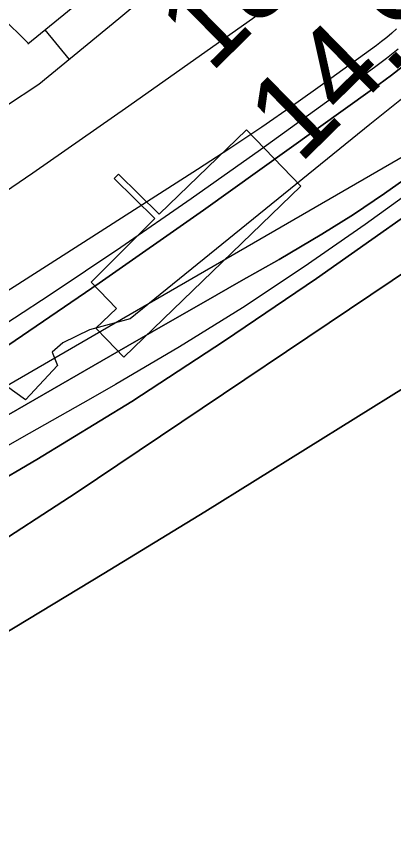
# Model space of a CAD drawing. Extents: x 3477039 to 3515015, y 546746 to 572297.
# Drawn here: x 3507875 to 3508171, y 559035 to 559688 of the extents above; entities that cross this region are included whole.
import ezdxf

# ---------------------------------------------------------------- set-up
doc = ezdxf.new("R2010")
doc.units = 0
for name, color, linetype in [('V-CHAN-DOCK', 7, 'Continuous'), ('V-RIVR-EDGE', 7, 'Continuous'), ('V-RIVR-RANG', 7, 'Continuous'), ('V-ROAD-CNTR', 7, 'Continuous'), ('V-TOPO-DPTH', 7, 'Continuous'), ('V-TOPO-MINR', 7, 'Continuous'), ('V-TOPO-WATR', 7, 'Continuous')]:
    doc.layers.add(name, color=color, linetype=linetype)

msp = doc.modelspace()

# ---------------------------------------------------------------- linework, layer by layer
at = {"layer": 'V-CHAN-DOCK'}
msp.add_lwpolyline([(3507945.6040000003, 559434.13), (3507937.042, 559443.011), (3507953.133, 559458.53), (3507933.298, 559479.215), (3507983.466, 559529.117), (3507951.318, 559560.424), (3507954.704, 559563.904), (3507986.869, 559532.59), (3508055.424, 559598.71), (3508098.1580000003, 559554.395), (3507959.017, 559420.2220000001), (3507945.6040000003, 559434.13)], dxfattribs=at)
at = {"layer": 'V-RIVR-EDGE'}
for points in [[(3508925.0261142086, 560342.4450788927), (3508923.7627903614, 560327.1300261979), (3508894.205107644, 560267.7685889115), (3508868.988001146, 560229.2291387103), (3508837.0233627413, 560187.6427379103), (3508802.0254095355, 560158.3183788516), (3508758.42811868, 560120.437104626), (3508706.2042185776, 560062.9698955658), (3508628.212607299, 559992.0864073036), (3508564.9793836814, 559942.6118729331), (3508460.58612667, 559849.7354941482), (3508392.411724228, 559784.3422743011), (3508305.8631977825, 559722.0581236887), (3508281.9291112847, 559706.7991292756), (3508152.386926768, 559602.9558494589), (3507963.902096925, 559450.240152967), (3507932.0192733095, 559441.7408111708), (3507911.160924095, 559431.3760278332), (3507902.5646166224, 559424.0445592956), (3507906.827923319, 559413.617657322)], [(3507906.827923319, 559413.617657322), (3507881.6396035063, 559386.7199501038), (3507851.669189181, 559408.2395054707), (3507839.388966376, 559397.8535108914), (3507752.2368071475, 559339.2472152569), (3507738.151746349, 559342.3456788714), (3507697.0750428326, 559332.6436167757), (3507667.5673580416, 559293.5020488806), (3507639.8978431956, 559254.3559357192), (3507613.5355897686, 559248.2938513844), (3507574.2637242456, 559225.107331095), (3507554.018098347, 559214.7410326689), (3507523.9688994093, 559204.398975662), (3507493.862127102, 559170.7734326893), (3507473.6225615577, 559162.8580275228), (3507446.6490999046, 559157.4101815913), (3507323.3917177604, 559117.2749756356)]]:
    msp.add_lwpolyline(points, dxfattribs=at)
at = {"layer": 'V-ROAD-CNTR'}
msp.add_line((3507916.2019955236, 559654.0543451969), (3507897.195506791, 559677.265406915), dxfattribs=at)
for points in [[(3507993.303154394, 559756.9472287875), (3507935.9237074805, 559708.9781789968), (3507883.471687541, 559666.027591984)], [(3508012.5448456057, 559733.9307712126), (3507955.0482925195, 559685.8638210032), (3507892.1342302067, 559634.3463406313), (3507866.850456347, 559617.5477658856), (3507805.6531389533, 559578.0977662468), (3507746.271158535, 559541.3870374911), (3507701.42687494, 559511.0041264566), (3507648.5863647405, 559471.5056494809), (3507600.273110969, 559440.6438431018), (3507530.232148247, 559400.2981042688), (3507439.6180322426, 559342.6104217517), (3507357.968126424, 559280.954176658), (3507319.380813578, 559252.8266326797), (3507254.4761424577, 559212.0334748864), (3507238.9966399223, 559202.7405288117)], [(3507844.2765933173, 559706.7806345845), (3507863.426664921, 559687.0420972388), (3507883.0298048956, 559667.5749729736), (3507884.0928052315, 559666.5361971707)]]:
    msp.add_lwpolyline(points, dxfattribs=at)
at = {"layer": 'V-TOPO-DPTH'}
for points in [[(3508173.3129269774, 559678.1556184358), (3508169.4859882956, 559674.6605253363), (3508165.5710834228, 559671.2712293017), (3508161.524229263, 559668.0406288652), (3508157.389408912, 559664.9158254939), (3508116.846940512, 559635.5282216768), (3508092.2246261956, 559618.0095978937), (3508067.402399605, 559600.7845513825), (3508042.2803046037, 559583.999870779), (3508016.9582973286, 559567.5087674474), (3507914.2501212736, 559501.9019431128), (3507847.25710293, 559459.3051148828), (3507780.1466703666, 559416.8949444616), (3507712.8601164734, 559374.7647607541), (3507645.456148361, 559332.8212348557), (3507576.045807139, 559289.8295369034), (3507542.745586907, 559270.5744779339), (3507508.7666592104, 559252.7110786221), (3507473.769670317, 559236.9351687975), (3507438.09397396, 559222.5509186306), (3507407.9873753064, 559211.4599942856), (3507386.6544138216, 559205.2241892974), (3507365.069511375, 559200.9690560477)], [(3508183.7203709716, 559653.0101632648), (3508169.2134496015, 559641.5996647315), (3508154.4002940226, 559630.5631451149), (3508021.6190221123, 559535.6349490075), (3507939.5944991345, 559478.3067571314), (3507856.7838265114, 559422.1652311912), (3507772.79392942, 559367.8037041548), (3507688.017882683, 559314.6288430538), (3507412.8114803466, 559146.0743485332), (3507407.509544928, 559143.199101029), (3507402.0541905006, 559140.713480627), (3507396.3687075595, 559138.8123008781), (3507390.529805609, 559137.3007482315), (3506413.3533413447, 559197.3905949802), (3506410.364376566, 559197.0968870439), (3506407.3736758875, 559196.9509242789), (3506404.380371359, 559197.0265792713), (3506401.3853309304, 559197.2499794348), (3506373.2007208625, 559200.4069331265), (3506356.1651958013, 559202.6274125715), (3506339.2003090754, 559205.2551685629), (3506322.341379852, 559208.493839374), (3506305.553088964, 559212.1397867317), (3505986.40834917, 559287.5119601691)], [(3505986.40834917, 559287.5119601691), (3506305.553088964, 559212.1397867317), (3506322.341379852, 559208.493839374), (3506339.2003090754, 559205.2551685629), (3506356.1651958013, 559202.6274125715), (3506373.2007208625, 559200.4069331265), (3506401.3853309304, 559197.2499794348), (3506404.380371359, 559197.0265792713), (3506407.3736758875, 559196.9509242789), (3506410.364376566, 559197.0968870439), (3506413.3533413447, 559197.3905949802), (3507390.529805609, 559137.3007482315), (3507396.3687075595, 559138.8123008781), (3507402.0541905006, 559140.713480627), (3507407.509544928, 559143.199101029), (3507412.8114803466, 559146.0743485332), (3507688.017882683, 559314.6288430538), (3507772.79392942, 559367.8037041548), (3507856.7838265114, 559422.1652311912), (3507939.5944991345, 559478.3067571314), (3508021.6190221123, 559535.6349490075), (3508154.4002940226, 559630.5631451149), (3508169.2134496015, 559641.5996647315), (3508183.7203709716, 559653.0101632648)], [(3508187.817170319, 559565.8167346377), (3508163.831328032, 559548.8114749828), (3508139.4743438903, 559532.377466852), (3508114.5606469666, 559516.8003360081), (3508089.275808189, 559501.7944566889), (3508080.946891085, 559497.0454185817), (3508051.22778978, 559480.0783614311), (3508021.521131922, 559463.0895733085), (3507991.8331392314, 559446.0681887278), (3507962.1575899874, 559429.025073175), (3507822.567445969, 559348.7544386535), (3507754.744045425, 559310.316092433), (3507686.60804349, 559272.4486083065), (3507618.003139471, 559235.43741732), (3507549.0856340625, 559198.9970884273), (3507435.07771651, 559139.6256498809), (3507422.7364029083, 559133.8448917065), (3507410.1416054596, 559128.7797956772), (3507397.16658224, 559124.7881928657), (3507383.938075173, 559121.5122521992), (3506424.4253987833, 559187.6883341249)], [(3506424.4253987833, 559187.6883341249), (3507383.938075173, 559121.5122521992), (3507397.16658224, 559124.7881928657), (3507410.1416054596, 559128.7797956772), (3507422.7364029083, 559133.8448917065), (3507435.07771651, 559139.6256498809), (3507549.0856340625, 559198.9970884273), (3507618.003139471, 559235.43741732), (3507686.60804349, 559272.4486083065), (3507754.744045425, 559310.316092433), (3507822.567445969, 559348.7544386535), (3507962.1575899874, 559429.025073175), (3507991.8331392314, 559446.0681887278), (3508021.521131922, 559463.0895733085), (3508051.22778978, 559480.0783614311), (3508080.946891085, 559497.0454185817), (3508089.275808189, 559501.7944566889), (3508114.5606469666, 559516.8003360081), (3508139.4743438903, 559532.377466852), (3508163.831328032, 559548.8114749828), (3508187.817170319, 559565.8167346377)], [(3507378.981904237, 559089.9053927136), (3507404.4868473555, 559094.2606244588), (3507429.718062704, 559099.7087810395), (3507454.5386863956, 559106.7963248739), (3507479.0855823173, 559114.9767935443), (3507503.1557769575, 559124.5630513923), (3507526.8688153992, 559134.9156101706), (3507550.0461195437, 559146.4176203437), (3507572.8662674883, 559158.6859314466), (3507579.9033994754, 559162.6946909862), (3507605.9820212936, 559177.528962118), (3507632.0730003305, 559192.3414352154), (3507658.1825151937, 559207.1212112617), (3507684.3043872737, 559221.8791892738), (3507815.3801096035, 559295.8242878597), (3507890.7308369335, 559339.826028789), (3507965.1562891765, 559385.2928403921), (3508038.1938287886, 559432.9572580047), (3508110.3060933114, 559482.0867462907), (3508224.7572753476, 559562.5851671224)], [(3507378.981904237, 559089.9053927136), (3507404.4868473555, 559094.2606244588), (3507429.718062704, 559099.7087810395), (3507454.5386863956, 559106.7963248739), (3507479.0855823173, 559114.9767935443), (3507503.1557769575, 559124.5630513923), (3507526.8688153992, 559134.9156101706), (3507550.0461195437, 559146.4176203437), (3507572.8662674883, 559158.6859314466), (3507579.9033994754, 559162.6946909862), (3507605.9820212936, 559177.528962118), (3507632.0730003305, 559192.3414352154), (3507658.1825151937, 559207.1212112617), (3507684.3043872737, 559221.8791892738), (3507815.3801096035, 559295.8242878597), (3507890.7308369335, 559339.826028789), (3507965.1562891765, 559385.2928403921), (3508038.1938287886, 559432.9572580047), (3508110.3060933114, 559482.0867462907), (3508224.7572753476, 559562.5851671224)], [(3508219.358067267, 559513.7221906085), (3507921.518088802, 559313.7133055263), (3507847.1971676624, 559265.6391778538), (3507771.843653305, 559219.3112096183), (3507694.941249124, 559175.602480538), (3507617.0062517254, 559133.639910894), (3507474.2961227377, 559059.9394945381), (3507466.814063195, 559056.524901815), (3507459.168176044, 559053.6120789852), (3507451.276547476, 559051.4519109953), (3507443.2210913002, 559049.7935128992), (3507392.366333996, 559041.8750754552), (3507383.5085226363, 559040.643069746), (3507374.6313142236, 559039.6038530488)], [(3507374.6313142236, 559039.6038530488), (3507383.5085226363, 559040.643069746), (3507392.366333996, 559041.8750754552), (3507443.2210913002, 559049.7935128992), (3507451.276547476, 559051.4519109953), (3507459.168176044, 559053.6120789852), (3507466.814063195, 559056.524901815), (3507474.2961227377, 559059.9394945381), (3507617.0062517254, 559133.639910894), (3507694.941249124, 559175.602480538), (3507771.843653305, 559219.3112096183), (3507847.1971676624, 559265.6391778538), (3507921.518088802, 559313.7133055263), (3508219.358067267, 559513.7221906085)], [(3508180.7904294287, 559397.1221797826), (3508101.801376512, 559347.855722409), (3508022.6307875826, 559298.8845909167), (3507943.1878946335, 559250.3564482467), (3507863.563465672, 559202.1236314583), (3507561.3898862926, 559020.2324474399), (3507553.9186198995, 559015.7018019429), (3507546.467367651, 559011.1387133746), (3507539.0461366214, 559006.5269601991), (3507531.6449197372, 559001.8827639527), (3507523.4678938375, 558996.7143859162), (3507520.116155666, 558994.7390937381), (3507516.6929965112, 558992.9079083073), (3507513.1627058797, 558991.292882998), (3507509.5609942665, 558989.8219644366), (3507505.8677428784, 558988.6671730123), (3507502.125795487, 558987.78133105), (3507498.31080409, 558987.2989132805), (3507494.4471166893, 558987.0854449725), (3506445.4459108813, 559109.4342169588)], [(3506445.4459108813, 559109.4342169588), (3507494.4471166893, 558987.0854449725), (3507498.31080409, 558987.2989132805), (3507502.125795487, 558987.78133105), (3507505.8677428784, 558988.6671730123), (3507509.5609942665, 558989.8219644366), (3507513.1627058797, 558991.292882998), (3507516.6929965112, 558992.9079083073), (3507520.116155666, 558994.7390937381), (3507523.4678938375, 558996.7143859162), (3507531.6449197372, 559001.8827639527), (3507539.0461366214, 559006.5269601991), (3507546.467367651, 559011.1387133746), (3507553.9186198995, 559015.7018019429), (3507561.3898862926, 559020.2324474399), (3507863.563465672, 559202.1236314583), (3507943.1878946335, 559250.3564482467), (3508022.6307875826, 559298.8845909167), (3508101.801376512, 559347.855722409), (3508180.7904294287, 559397.1221797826)]]:
    msp.add_lwpolyline(points, dxfattribs=at)
at = {"layer": 'V-TOPO-MINR'}
for points in [[(3508255.9164029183, 559872.2940713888), (3508138.372506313, 559749.8990621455), (3508125.5922944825, 559737.3274479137), (3508112.369803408, 559725.269395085), (3508098.4838934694, 559713.9816843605), (3508084.1557042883, 559703.2075350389), (3507963.026197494, 559617.4055165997), (3507887.3769468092, 559564.7504439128), (3507811.1652328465, 559512.937545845), (3507734.1098239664, 559462.3879097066), (3507656.4919518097, 559412.6804481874), (3507363.7996123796, 559228.6209133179)], [(3508173.3129269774, 559678.1556184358), (3508169.4859882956, 559674.6605253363), (3508165.5710834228, 559671.2712293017), (3508161.524229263, 559668.0406288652), (3508157.389408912, 559664.9158254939), (3508116.846940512, 559635.5282216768), (3508092.2246261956, 559618.0095978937), (3508067.402399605, 559600.7845513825), (3508042.2803046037, 559583.999870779), (3508016.9582973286, 559567.5087674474), (3507914.2501212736, 559501.9019431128), (3507847.25710293, 559459.3051148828), (3507780.1466703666, 559416.8949444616), (3507712.8601164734, 559374.7647607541), (3507645.456148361, 559332.8212348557), (3507576.045807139, 559289.8295369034), (3507542.745586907, 559270.5744779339), (3507508.7666592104, 559252.7110786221), (3507473.769670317, 559236.9351687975), (3507438.09397396, 559222.5509186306), (3507407.9873753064, 559211.4599942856), (3507386.6544138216, 559205.2241892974), (3507365.069511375, 559200.9690560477)], [(3508174.6314070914, 559662.1529497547), (3508165.3823123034, 559654.7990314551), (3508155.9304226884, 559647.6898665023), (3508066.444138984, 559583.1700745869), (3508011.7878928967, 559544.4387939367), (3507956.720509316, 559506.3118348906), (3507901.036419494, 559469.0913582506), (3507844.94119218, 559432.4752032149), (3507402.096761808, 559148.5505655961), (3507400.137765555, 559147.4435516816), (3507398.116611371, 559146.4897497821), (3507393.8256712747, 559145.1949940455), (3507372.1885882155, 559140.7932046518)], [(3508222.946192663, 559603.3510810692), (3507947.1154626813, 559443.9811414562), (3507857.124266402, 559392.0481364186), (3507767.097219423, 559340.1774287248), (3507677.016396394, 559288.4001670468), (3507586.899722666, 559236.6852027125), (3507423.769670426, 559143.1827637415), (3507415.022020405, 559138.7142465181), (3507406.053637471, 559134.8311303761), (3507396.7541551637, 559131.8261158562), (3507387.2339399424, 559129.4065024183), (3506418.876569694, 559192.6653227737), (3506413.269718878, 559192.1914293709), (3506407.661921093, 559191.9766181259), (3506402.0527028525, 559192.1504301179), (3506396.442537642, 559192.5833242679), (3506343.7801099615, 559198.490467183), (3506311.963533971, 559202.7514202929), (3506280.3136109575, 559207.9125577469), (3506248.913667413, 559214.4239717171), (3506217.680376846, 559221.8355700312), (3505989.072477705, 559281.2852888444)], [(3508226.520171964, 559580.5771865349), (3508148.576317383, 559524.4432638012), (3508100.7456990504, 559491.1626924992), (3508052.234771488, 559458.9434212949), (3508002.70338008, 559428.3161002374), (3507952.4916794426, 559398.7500792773), (3507932.782549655, 559387.5718713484), (3507878.5185868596, 559356.7534852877), (3507824.278793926, 559325.8926771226), (3507770.0752557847, 559294.9682358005), (3507715.8958875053, 559264.001372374), (3507698.0910907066, 559253.8109632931), (3507652.460565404, 559228.6444142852), (3507606.3356084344, 559204.4581628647), (3507559.469003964, 559181.7423578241), (3507512.1079678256, 559160.0068503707), (3507451.519582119, 559133.3528037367), (3507433.888420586, 559126.3005604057), (3507416.003124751, 559120.0653476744), (3507397.736627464, 559115.0556808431), (3507379.215995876, 559110.8630446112)], [(3508187.817170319, 559565.8167346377), (3508163.831328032, 559548.8114749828), (3508139.4743438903, 559532.377466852), (3508114.5606469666, 559516.8003360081), (3508089.275808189, 559501.7944566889), (3508080.946891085, 559497.0454185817), (3508051.22778978, 559480.0783614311), (3508021.521131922, 559463.0895733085), (3507991.8331392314, 559446.0681887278), (3507962.1575899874, 559429.025073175), (3507822.567445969, 559348.7544386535), (3507754.744045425, 559310.316092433), (3507686.60804349, 559272.4486083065), (3507618.003139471, 559235.43741732), (3507549.0856340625, 559198.9970884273), (3507435.07771651, 559139.6256498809), (3507422.7364029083, 559133.8448917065), (3507410.1416054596, 559128.7797956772), (3507397.16658224, 559124.7881928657), (3507383.938075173, 559121.5122521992), (3506424.4253987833, 559187.6883341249)], [(3508224.7572753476, 559562.5851671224), (3508110.3060933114, 559482.0867462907), (3508038.1938287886, 559432.9572580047), (3507965.1562891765, 559385.2928403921), (3507890.7308369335, 559339.826028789), (3507815.3801096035, 559295.8242878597), (3507684.3043872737, 559221.8791892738), (3507658.1825151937, 559207.1212112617), (3507632.0730003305, 559192.3414352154), (3507605.9820212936, 559177.528962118), (3507579.9033994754, 559162.6946909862), (3507572.8662674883, 559158.6859314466), (3507550.0461195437, 559146.4176203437), (3507526.8688153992, 559134.9156101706), (3507503.1557769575, 559124.5630513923), (3507479.0855823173, 559114.9767935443), (3507454.5386863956, 559106.7963248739), (3507429.718062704, 559099.7087810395), (3507404.4868473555, 559094.2606244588), (3507378.981904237, 559089.9053927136)], [(3508219.358067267, 559513.7221906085), (3507921.518088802, 559313.7133055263), (3507847.1971676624, 559265.6391778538), (3507771.843653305, 559219.3112096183), (3507694.941249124, 559175.602480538), (3507617.0062517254, 559133.639910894), (3507474.2961227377, 559059.9394945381), (3507466.814063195, 559056.524901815), (3507459.168176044, 559053.6120789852), (3507451.276547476, 559051.4519109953), (3507443.2210913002, 559049.7935128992), (3507392.366333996, 559041.8750754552), (3507383.5085226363, 559040.643069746), (3507374.6313142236, 559039.6038530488)], [(3508180.7904294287, 559397.1221797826), (3508101.801376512, 559347.855722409), (3508022.6307875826, 559298.8845909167), (3507943.1878946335, 559250.3564482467), (3507863.563465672, 559202.1236314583), (3507561.3898862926, 559020.2324474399), (3507553.9186198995, 559015.7018019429), (3507546.467367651, 559011.1387133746), (3507539.0461366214, 559006.5269601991), (3507531.6449197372, 559001.8827639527), (3507523.4678938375, 558996.7143859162), (3507520.116155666, 558994.7390937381), (3507516.6929965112, 558992.9079083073), (3507513.1627058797, 558991.292882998), (3507509.5609942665, 558989.8219644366), (3507505.8677428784, 558988.6671730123), (3507502.125795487, 558987.78133105), (3507498.31080409, 558987.2989132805), (3507494.4471166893, 558987.0854449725), (3506445.4459108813, 559109.4342169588)]]:
    msp.add_lwpolyline(points, dxfattribs=at)
at = {"layer": 'V-TOPO-WATR'}
msp.add_lwpolyline([(3508183.7203709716, 559653.0101632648), (3508169.2134496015, 559641.5996647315), (3508154.4002940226, 559630.5631451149), (3508021.6190221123, 559535.6349490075), (3507939.5944991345, 559478.3067571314), (3507856.7838265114, 559422.1652311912), (3507772.79392942, 559367.8037041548), (3507688.017882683, 559314.6288430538), (3507412.8114803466, 559146.0743485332), (3507407.509544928, 559143.199101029), (3507402.0541905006, 559140.713480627), (3507396.3687075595, 559138.8123008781), (3507390.529805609, 559137.3007482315), (3506413.3533413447, 559197.3905949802), (3506410.364376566, 559197.0968870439), (3506407.3736758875, 559196.9509242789), (3506404.380371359, 559197.0265792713), (3506401.3853309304, 559197.2499794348), (3506373.2007208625, 559200.4069331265), (3506356.1651958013, 559202.6274125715), (3506339.2003090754, 559205.2551685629), (3506322.341379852, 559208.493839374), (3506305.553088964, 559212.1397867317), (3505986.40834917, 559287.5119601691)], dxfattribs=at)

# ---------------------------------------------------------------- texts
at = {"layer": 'V-RIVR-RANG'}
for s, p in [('18.8', (3508027.0479410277, 559642.4594163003)), ('14.9', (3508097.1217947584, 559571.1175362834))]:
    msp.add_text(s, height=67, rotation=44.49832571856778, dxfattribs=at).set_placement(p)

doc.saveas('drawing.dxf')
